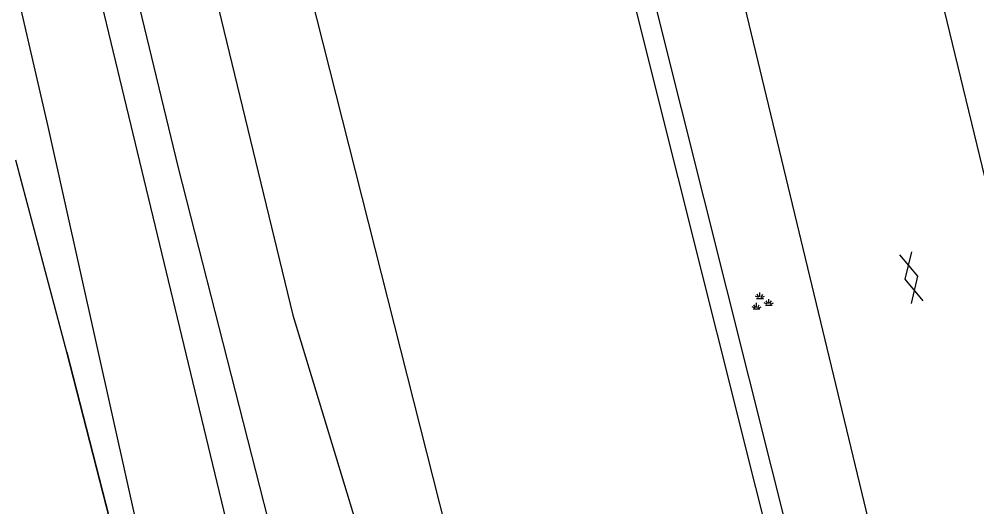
# Model space of a CAD drawing. Extents: x 135999 to 138000, y 396000 to 398501.
# Drawn here: x 136878.01 to 136916.12, y 398377.04 to 398396.47 of the extents above; entities that cross this region are included whole.
import ezdxf

# ---------------------------------------------------------------- set-up
doc = ezdxf.new("R2010")
doc.units = 0
for name, color, linetype in [('gg-afsc-hekwerk', 7, 'Continuous'), ('gg-afsc-muur', 7, 'Continuous'), ('gg-knt-bovenkant onderkant talud', 7, 'Continuous'), ('gg-knt-onverhard', 7, 'Continuous'), ('gg-knt-verharding', 7, 'Continuous'), ('gg-kntw-bovenkant insteek waterloop', 7, 'Continuous'), ('gt-symb-gesloten verharding', 7, 'Continuous'), ('gt-symb-groenvak', 7, 'Continuous')]:
    doc.layers.add(name, color=color, linetype=linetype)

# ---------------------------------------------------------------- blocks, each defined once
blk = doc.blocks.new('gt0-GRVAK')
at = {"layer": 'gt-symb-groenvak'}
for p, q in [((-0.047, 0.214), (-0.047, 0.393)), ((-0.11, 0.189), (-0.228, 0.24)), ((-0.182, 0.153), (0.088, 0.153)), ((-0.091, 0.211), (-0.156, 0.322)), ((-0.004, 0.211), (0.061, 0.322)), ((0.015, 0.189), (0.133, 0.24)), ((0.262, -0.052), (0.197, 0.059)), ((0.305, -0.049), (0.305, 0.13)), ((0.349, -0.052), (0.414, 0.059)), ((-0.245, -0.228), (-0.363, -0.177)), ((-0.318, -0.264), (-0.047, -0.264)), ((-0.226, -0.206), (-0.291, -0.095)), ((-0.183, -0.203), (-0.183, -0.024)), ((-0.139, -0.206), (-0.074, -0.095)), ((-0.12, -0.228), (-0.002, -0.177)), ((0.243, -0.074), (0.125, -0.023)), ((0.17, -0.11), (0.441, -0.11)), ((0.368, -0.074), (0.486, -0.023))]:
    blk.add_line(p, q, dxfattribs=at)
blk = doc.blocks.new('gt0-GESVH1')
at = {"layer": 'gt-symb-gesloten verharding'}
for p, q in [((-0.992, -0.261), (0.008, 0.239)), ((0.008, -0.261), (-0.992, 0.239)), ((0.008, 0.239), (1.008, -0.261)), ((1.008, 0.239), (0.008, -0.261))]:
    blk.add_line(p, q, dxfattribs=at)

msp = doc.modelspace()

# ---------------------------------------------------------------- linework, layer by layer
at = {"layer": 'gg-afsc-hekwerk'}
msp.add_line((136879.912, 398383.202), (136887.399, 398353.953), dxfattribs=at)
at = {"layer": 'gg-afsc-muur'}
for points in [[(136878.37, 398500), (136884.663, 398471.768), (136894.829, 398428.503), (136902.682, 398396.306), (136908.848, 398371.668), (136909.041, 398371.717), (136910.019, 398367.836)], [(136879.188, 398500), (136885.438, 398471.964), (136895.604, 398428.699), (136903.457, 398396.502), (136910.657, 398367.77)], [(136889.62, 398350.218), (136887.742, 398352.611), (136887.399, 398353.953), (136879.912, 398383.202)]]:
    msp.add_lwpolyline(points, dxfattribs=at)
at = {"layer": 'gg-knt-bovenkant onderkant talud'}
msp.add_lwpolyline([(136869.585, 398484.621), (136874.847, 398461.074), (136884.187, 398418.898), (136898.844, 398360.913)], dxfattribs=at)
at = {"layer": 'gg-knt-onverhard'}
for points in [[(136857.434, 398500), (136867.627, 398455.222), (136876.009, 398418.971), (136886.938, 398373.608), (136887.332, 398371.974)], [(136873.051, 398418.614), (136879.159, 398392.193), (136882.978, 398375.025), (136883.296, 398373.384)]]:
    msp.add_lwpolyline(points, dxfattribs=at)
at = {"layer": 'gg-knt-verharding'}
msp.add_line((136879.912, 398383.202), (136877.882, 398390.854), dxfattribs=at)
for points in [[(136912.307, 398369.096), (136912.915, 398371.885), (136899.05, 398429.587), (136889.183, 398472.646), (136883.061, 398500)], [(136896.106, 398474.312), (136896.315, 398473.369), (136896.803, 398473.477), (136899.248, 398462.791), (136902.634, 398448.193), (136909.502, 398419.04), (136913.298, 398403.12), (136920.029, 398375.303)]]:
    msp.add_lwpolyline(points, dxfattribs=at)
at = {"layer": 'gg-kntw-bovenkant insteek waterloop'}
msp.add_line((136880.334, 398420.066), (136888.898, 398384.678), dxfattribs=at)
msp.add_lwpolyline([(136888.898, 398384.678), (136892.193, 398373.839), (136894.331, 398365.134), (136895.563, 398358.735), (136893.487, 398357.811), (136891.024, 398365.693), (136888.89, 398372.757), (136884.358, 398390.543), (136881.351, 398402.972), (136877.371, 398419.667), (136869.545, 398450.538)], dxfattribs=at)

# ---------------------------------------------------------------- block references
at = {"layer": 'gt-symb-gesloten verharding', "rotation": 103.29958432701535}
msp.add_blockref('gt0-GESVH1', (136913.504, 398386.159), dxfattribs=at)
at = {"layer": 'gt-symb-groenvak'}
msp.add_blockref('gt0-GRVAK', (136907.537, 398385.188), dxfattribs=at)

doc.saveas('drawing.dxf')
